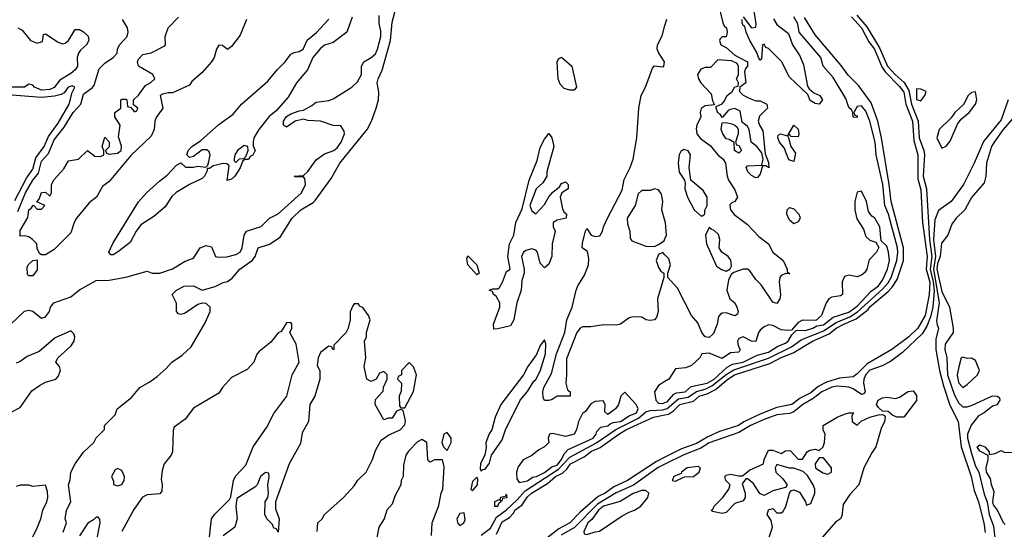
# Model space of a CAD drawing. Header units: inches. Extents: x 2348341 to 2479810, y 460419 to 613669.
# Tile 606 of 656: x 2446947 to 2451606, y 566540 to 568949. Entities that reach past the tile are written whole.
import ezdxf

# ---------------------------------------------------------------- set-up
doc = ezdxf.new("R2010")
doc.units = ezdxf.units.IN
doc.header["$MEASUREMENT"] = 0
doc.layers.add('C4546', color=7, linetype='Continuous')
doc.layers.add('C4556', color=7, linetype='Continuous')

msp = doc.modelspace()

# ---------------------------------------------------------------- linework, layer by layer
at = {"layer": 'C4546', "color": 2}
for points, elevation in [([(2447153.6, 566526.4), (2447168.7, 566570), (2447162, 566590), (2447168.7, 566630), (2447188.7, 566670), (2447178, 566750), (2447186, 566774), (2447189.7, 566810), (2447209.8, 566850.2), (2447250, 566904.9), (2447298, 566950), (2447310, 566972), (2447348, 567012), (2447348.7, 567030), (2447399, 567081), (2447409.2, 567110), (2447476.6, 567163.4), (2447516, 567210), (2447563.3, 567236.7), (2447597.1, 567262.9), (2447640.5, 567299.5), (2447667.3, 567330), (2447716.6, 567363.4), (2447758, 567402), (2447824.7, 567515.3), (2447848.7, 567570), (2447848, 567590), (2447830, 567608), (2447810, 567608.7), (2447790, 567602), (2447730, 567561.2), (2447710, 567555.3), (2447698, 567558), (2447689.1, 567569.1), (2447689, 567609), (2447669.2, 567650), (2447690, 567671), (2447726, 567690), (2447770, 567690.8), (2447810.9, 567670.9), (2447872.1, 567687.9), (2447910, 567706.8), (2447930, 567710.8), (2447952.3, 567727.7), (2447989.2, 567770), (2448048.2, 567811.8), (2448062, 567830), (2448075.3, 567870), (2448130, 567887.3), (2448179.3, 567920.7), (2448237, 568010), (2448278, 568050), (2448335.8, 568084.2), (2448345.6, 568094.4), (2448421.1, 568198.9), (2448462, 568270), (2448590.8, 568429.2), (2448611, 568469), (2448633.3, 568530), (2448644.2, 568570), (2448647, 568607), (2448639.3, 568650), (2448643.7, 568670), (2448662.9, 568710), (2448702, 568850), (2448710, 568938), (2448739.2, 569050)], 18), ([(2446905.2, 567510), (2446970, 567571), (2446990, 567576), (2447010, 567571.3), (2447050, 567538), (2447070, 567544.7), (2447088.7, 567570), (2447093.2, 567590), (2447109, 567610), (2447190, 567639.3), (2447230, 567672.2), (2447310, 567715.5), (2447370, 567717.4), (2447450, 567731.8), (2447550, 567761), (2447574, 567750), (2447611.1, 567751.1), (2447670, 567770.8), (2447730, 567806.8), (2447770, 567822), (2447802, 567870), (2447830, 567881), (2447854.8, 567874.8), (2447874, 567830), (2447886.4, 567826.4), (2447928, 567828), (2447970, 567839.3), (2447990, 567850.8), (2448000.7, 567870), (2448009.2, 567930), (2448021.2, 567950), (2448089.4, 567970.6), (2448129.5, 568010.5), (2448170, 568030.6), (2448281.2, 568130), (2448299, 568170), (2448296.4, 568196.4), (2448290, 568206), (2448250, 568206), (2448246, 568210), (2448290, 568212), (2448310, 568231.3), (2448350, 568286.8), (2448390, 568314.8), (2448434, 568330), (2448450, 568342.8), (2448469, 568370), (2448484, 568410), (2448482, 568422), (2448467.3, 568447.3), (2448430, 568448.7), (2448370, 568469.3), (2448310, 568473.2), (2448290, 568479), (2448250, 568469.2), (2448210, 568441.2), (2448195.3, 568450), (2448195.3, 568470), (2448209.2, 568490.8), (2448230, 568504.7), (2448270, 568518.8), (2448290, 568521), (2448330, 568542.8), (2448350, 568559.1), (2448410, 568567.7), (2448430, 568575.5), (2448519.3, 568630), (2448544.9, 568655.1), (2448564.5, 568690), (2448565.1, 568730), (2448575.1, 568750), (2448610, 568770.4), (2448630, 568788.2), (2448640.5, 568810), (2448656.3, 568870), (2448656.3, 568896.3), (2448648.4, 568931.6), (2448648.4, 568968.4)], 22), ([(2446938.3, 568041.7), (2446974.8, 568130), (2447009, 568190), (2447036.7, 568223.3), (2447050, 568280.3), (2447083.7, 568316.3), (2447110, 568381.3), (2447158.5, 568441.5), (2447200.4, 568510), (2447236.3, 568550), (2447250, 568596.4), (2447291.5, 568628.5), (2447299.8, 568640.2), (2447323.8, 568716.2), (2447350, 568743), (2447389.2, 568770), (2447409.2, 568790), (2447409.6, 568810), (2447419.5, 568830), (2447455.1, 568870), (2447460.5, 568890), (2447457.4, 568910), (2447433.6, 568950)], 26), ([(2448020.7, 568950), (2447990, 568875.3), (2447950, 568822), (2447930, 568808), (2447907.3, 568827.3), (2447890, 568828), (2447878, 568810), (2447866.8, 568770), (2447854.8, 568750), (2447810, 568699), (2447762.4, 568657.6), (2447750, 568639), (2447670, 568604), (2447650, 568604), (2447622.8, 568597.2), (2447612, 568590), (2447624.7, 568530), (2447593.2, 568486.8), (2447586.8, 568470), (2447584, 568430), (2447570, 568399), (2447473.2, 568306.8), (2447370, 568184), (2447339.6, 568160.4), (2447311.3, 568110), (2447276.8, 568083.2), (2447216, 568010), (2447204.7, 567990), (2447190, 567942), (2447110, 567862), (2447070, 567838), (2447050, 567838), (2447042, 567842), (2447030, 567866), (2447028, 567890), (2447008, 567910), (2446990, 567922), (2446970, 567928), (2446950, 567926), (2446948.9, 567928.9), (2446950, 567952), (2446986.6, 568013.4), (2446990, 568050.8), (2447002, 568058), (2447012, 568072), (2447030, 568054), (2447050, 568054), (2447066, 568070), (2447028, 568088), (2447039, 568101), (2447050, 568132), (2447070, 568134), (2447090, 568114), (2447098, 568130), (2447098, 568170), (2447110, 568194), (2447156, 568244), (2447178, 568282), (2447226, 568290), (2447268.9, 568331.1), (2447303.6, 568303.6), (2447330, 568302), (2447346, 568310), (2447346, 568330), (2447338, 568350), (2447350, 568394), (2447371.3, 568371.3), (2447371.3, 568348.7), (2447354, 568330), (2447358, 568318), (2447370, 568314), (2447410, 568318), (2447428, 568330), (2447428.4, 568351.6), (2447414.6, 568394.6), (2447422, 568450), (2447398, 568490), (2447398, 568510), (2447426, 568530), (2447426, 568570), (2447430, 568574), (2447450, 568574), (2447454, 568570), (2447458, 568538), (2447474, 568534), (2447490, 568514), (2447502, 568518), (2447506, 568530), (2447486, 568546), (2447486, 568570), (2447510, 568592), (2447542, 568638), (2447568.4, 568651.6), (2447586, 568670), (2447578, 568690), (2447509.3, 568729.3), (2447505.2, 568750), (2447510, 568762), (2447530, 568784.7), (2447570, 568792), (2447634.6, 568825.4), (2447638, 568830), (2447635.3, 568870), (2447649.4, 568910), (2447699.1, 568960.9)], 22), ([(2448519.8, 568960.2), (2448494.8, 568890), (2448430, 568841.2), (2448390, 568829.2), (2448368.7, 568811.3), (2448334, 568770), (2448308.4, 568711.6), (2448256.3, 568650), (2448218, 568582), (2448161.1, 568518.9), (2448128.2, 568491.8), (2448078, 568430), (2448054.8, 568390), (2448051.3, 568371.3), (2448052, 568352), (2448062, 568330), (2448050, 568308.7), (2448038, 568302), (2448030, 568288.7), (2448012, 568288), (2448002, 568278), (2447990, 568248), (2447964.7, 568210), (2447950, 568195.3), (2447929.1, 568189.1), (2447938, 568258), (2447928, 568268), (2447910, 568268.7), (2447862, 568258), (2447846, 568246), (2447834, 568246), (2447834, 568234), (2447822, 568210), (2447810, 568198), (2447750, 568169.2), (2447688.4, 568131.6), (2447666.7, 568113.3), (2447635.8, 568064.2), (2447582, 568018), (2447521.3, 567978.7), (2447499.1, 567950), (2447470, 567896), (2447410, 567849.5), (2447390, 567837.2), (2447378, 567838), (2447369.3, 567849.3), (2447390, 567894.8), (2447510, 568087.3), (2447547.3, 568130), (2447610, 568187.7), (2447645.8, 568214.2), (2447690, 568261), (2447710, 568272), (2447732, 568252), (2447770, 568251.3), (2447790, 568256), (2447828, 568252), (2447838, 568262), (2447842, 568278), (2447849, 568310), (2447844, 568324), (2447833.2, 568333.2), (2447810, 568334), (2447770, 568302), (2447750, 568298), (2447738, 568310), (2447745.2, 568330), (2447761.2, 568350), (2447803.3, 568376.7), (2447890, 568453), (2447957.2, 568502.7), (2447996.2, 568550), (2448122, 568658), (2448166.6, 568713.4), (2448203.7, 568750), (2448230, 568786.8), (2448245.6, 568794.4), (2448270, 568798), (2448289.2, 568810), (2448307.4, 568852.6), (2448351.2, 568888.8), (2448410, 568950.7)], 22), ([(2446938, 568910), (2446958.8, 568898.8), (2446998, 568850), (2447030, 568838), (2447054.6, 568845.4), (2447060.4, 568879.6), (2447070, 568882), (2447130, 568842.8), (2447150, 568834.8), (2447162, 568838), (2447179, 568850), (2447210, 568902), (2447230, 568902), (2447250, 568892), (2447271, 568871), (2447274.8, 568850), (2447262.8, 568830), (2447234.9, 568805.1), (2447224.9, 568790), (2447219.3, 568770), (2447220.4, 568730), (2447210, 568712.7), (2447190, 568694), (2447136.9, 568663.1), (2447110, 568628.3), (2447090, 568619.1), (2447050, 568615.8), (2447017.2, 568630), (2447010, 568639), (2446990, 568644), (2446970.3, 568629.7), (2446910.2, 568629.8)], 26), ([(2450000, 567837.9), (2449990, 567849), (2449970, 567839), (2449959.1, 567810), (2449970, 567778), (2449980.5, 567760.5), (2449994, 567750), (2449994, 567730), (2449964.9, 567630), (2449967.3, 567570), (2449959.5, 567540.5), (2449950, 567529.4), (2449930, 567526.6), (2449909.4, 567529.4), (2449890, 567542), (2449850, 567544), (2449830, 567539), (2449790, 567509.2), (2449770, 567505.2), (2449710, 567507.3), (2449650, 567497), (2449610, 567497), (2449598.8, 567490), (2449583, 567470), (2449533.8, 567346.2), (2449534.9, 567270), (2449530.7, 567230), (2449539.6, 567199.6), (2449551, 567190), (2449551.3, 567170), (2449490, 567168.7), (2449466.4, 567153.6), (2449450, 567149), (2449430, 567148.7), (2449423.7, 567163.7), (2449422.9, 567190), (2449427.8, 567210), (2449463.3, 567276.7), (2449487.1, 567370), (2449526, 567470), (2449535.6, 567530), (2449560.7, 567590), (2449580.5, 567670), (2449588.5, 567691.5), (2449619.4, 567740.6), (2449638.4, 567790), (2449640.2, 567820.2), (2449633.2, 567853.2), (2449609.2, 567870), (2449610, 567894), (2449624, 567950), (2449630, 567962), (2449651, 567931), (2449670, 567924.7), (2449692.3, 567927.7), (2449705.2, 567950), (2449709.4, 567970), (2449727.6, 568010), (2449796.9, 568143.1), (2449806.6, 568193.4), (2449836, 568250), (2449849.6, 568290), (2449866.3, 568390), (2449876.2, 568530), (2449888, 568590), (2449907.8, 568630), (2449940.5, 568719.5), (2449950, 568730.5), (2449990, 568726), (2449995.3, 568730), (2449997.2, 568750), (2449970, 568794), (2449963.6, 568810), (2449964.2, 568830), (2449986.7, 568873.3), (2450000, 568921.9)], 14), ([(2446925.1, 568094.9), (2446980.4, 568199.6), (2447010, 568242.4), (2447024, 568296), (2447062.8, 568350), (2447083.1, 568396.9), (2447130, 568460.3), (2447182.2, 568550), (2447195.1, 568604.9), (2447208.7, 568630), (2447195.6, 568635.6), (2447176, 568630), (2447157.5, 568602.5), (2447144.1, 568595.9), (2447112.8, 568587.2), (2447050, 568581), (2446830, 568598.6)], 30), ([(2450000, 567999.8), (2449985.1, 568050), (2449989.5, 568090), (2449984.1, 568124.1), (2449970, 568144), (2449950, 568149.2), (2449930, 568141.2), (2449890, 568142), (2449874, 568126), (2449859.1, 568070), (2449820.7, 568010), (2449823.4, 567983.4), (2449834, 567950), (2449836, 567916), (2449844, 567904), (2449910, 567878), (2449950, 567877.3), (2449970, 567886.8), (2449995.9, 567904.1), (2450000, 567913.7)], 14), ([(2448354, 566530), (2448358, 566570), (2448378, 566590), (2448389.3, 566610.7), (2448479.3, 566690), (2448530, 566746), (2448547.8, 566772.2), (2448586.6, 566810), (2448616, 566870), (2448630, 566912), (2448658, 566962), (2448694, 566986), (2448748, 567010), (2448770, 567034), (2448772.5, 567052.5), (2448762, 567102), (2448750, 567106), (2448730, 567098), (2448710, 567066), (2448690, 567066), (2448670, 567058), (2448628.7, 567130), (2448630, 567154), (2448667.3, 567192.7), (2448668.4, 567211.6), (2448686, 567250), (2448686, 567270), (2448670, 567286), (2448650, 567278), (2448634, 567250), (2448610, 567238), (2448589, 567249), (2448577.2, 567310), (2448585.2, 567350), (2448578, 567430), (2448588, 567450), (2448588, 567470), (2448606, 567530), (2448598, 567550), (2448570, 567588), (2448555.3, 567595.3), (2448550, 567606), (2448530, 567606), (2448523.6, 567596.4), (2448511.6, 567568.4), (2448511.3, 567530), (2448502, 567490), (2448491.1, 567468.9), (2448434, 567410), (2448434, 567390), (2448430, 567388), (2448422, 567402), (2448410, 567406), (2448370, 567375.3), (2448358.8, 567350), (2448354.4, 567314.4), (2448366.8, 567290), (2448367.3, 567250), (2448343, 567170), (2448320.5, 567130), (2448313.4, 567050), (2448283.7, 566996.3), (2448275.1, 566944.9), (2448222.8, 566850), (2448158, 566670), (2448157.5, 566637.5), (2448174.8, 566590), (2448170, 566526), (2448162, 566542), (2448150, 566546), (2448143.2, 566563.2), (2448116, 566590), (2448107.3, 566610), (2448109.4, 566670), (2448121.2, 566690), (2448125.2, 566710), (2448121.2, 566750), (2448128, 566788), (2448126, 566806), (2448110, 566808), (2448086.8, 566790), (2448071, 566750), (2448060.5, 566739.5), (2447974.4, 566685.6), (2447970.6, 566650), (2447976.3, 566590), (2447966, 566550), (2447910, 566509.4)], 18), ([(2447844, 566490), (2447855.3, 566590), (2447868.7, 566610), (2447939.5, 566680.5), (2447946.8, 566693.2), (2447958.7, 566770), (2447968.5, 566791.5), (2448016.6, 566843.4), (2448051.8, 566930), (2448116.9, 567023.1), (2448150, 567087.3), (2448211.6, 567170), (2448237, 567270), (2448269.5, 567330.5), (2448255.5, 567415.5), (2448226, 567470), (2448235.3, 567490), (2448235.3, 567510), (2448230, 567518), (2448210, 567515.3), (2448184.7, 567475.3), (2448170, 567468), (2448134.8, 567425.2), (2448079.8, 567380.2), (2448070, 567368), (2448054.8, 567330), (2448024.1, 567295.9), (2447950, 567257.2), (2447906.8, 567210), (2447890, 567184), (2447770, 567112.7), (2447730, 567061.2), (2447678, 567022), (2447673.7, 567006.3), (2447670, 566906), (2447664.7, 566890), (2447630.6, 566849.4), (2447622, 566818), (2447616, 566776), (2447622, 566750), (2447619.6, 566720.4), (2447610, 566708), (2447550, 566702.7), (2447528.2, 566691.8), (2447487.2, 566632.8), (2447430.8, 566530)], 18), ([(2446907, 567093), (2446950, 567116), (2447005.6, 567194.4), (2447040.7, 567219.3), (2447070, 567234.8), (2447118, 567250), (2447130, 567262), (2447141.2, 567290), (2447135.3, 567310), (2447118, 567330), (2447128, 567350), (2447190, 567406), (2447205.2, 567430), (2447209, 567450), (2447204, 567464), (2447190, 567478), (2447115.2, 567444.8), (2447038.8, 567381.2), (2446983.4, 567356.6), (2446950, 567333.2), (2446930, 567325.2)], 22), ([(2450000, 567238.4), (2449970, 567219), (2449950.6, 567190), (2449957.6, 567150), (2449970, 567136.4), (2449990, 567134.6), (2450000, 567138.9)], 18), ([(2449130, 566512.7), (2449174.9, 566545.1), (2449203, 566597), (2449250, 566632), (2449300.6, 566679.4), (2449338, 566722), (2449495.9, 566824.1), (2449550, 566880.2), (2449672.9, 566947.1), (2449767.6, 567012.4), (2449875.1, 567064.9), (2449910, 567095.8), (2449930, 567102.2), (2449990, 567104.2), (2450000, 567107.9)], 14), ([(2449202.8, 566517.2), (2449230, 566574.9), (2449264.1, 566595.9), (2449283.7, 566616.3), (2449289.7, 566630), (2449324.9, 566655.1), (2449350, 566692.9), (2449368.3, 566710), (2449444, 566756), (2449483, 566790), (2449515.4, 566804.6), (2449536, 566824), (2449554, 566850), (2449618, 566882), (2449652, 566910), (2449693.7, 566926.3), (2449781.1, 566990), (2449815.6, 567010), (2449946, 567070), (2450000, 567080.3)], 10), ([(2448895.1, 566510), (2448899.3, 566570), (2448930, 566652), (2448940.9, 566710), (2448949.2, 566730), (2448954.8, 566834.8), (2448948, 566868), (2448910, 566868.7), (2448890, 566858), (2448882, 566862), (2448878, 566870), (2448874, 566950), (2448850, 566964), (2448830, 566952.7), (2448787.3, 566910), (2448774.8, 566890), (2448763.6, 566843.6), (2448762, 566790), (2448752, 566770), (2448751.3, 566750), (2448722.8, 566697.2), (2448710, 566658), (2448684.7, 566630), (2448671.3, 566590), (2448646, 566550), (2448627.7, 566452.3)], 18), ([(2450000, 566881.3), (2449959.3, 566860.7), (2449823, 566770), (2449758.8, 566741.2), (2449717.6, 566710), (2449684.2, 566695.8), (2449598.5, 566621.5), (2449550.3, 566570), (2449497.6, 566542.4), (2449442, 566498)], 10), ([(2450000, 566847.8), (2449967.8, 566832.2), (2449851.2, 566748.8), (2449770, 566712.7), (2449681.4, 566658.6), (2449572.1, 566547.9), (2449508.3, 566511.7)], 14), ([(2446926.6, 566270), (2446957.1, 566322.9), (2446993, 566470), (2447031.3, 566550), (2447047, 566590), (2447056.2, 566630), (2447075.6, 566670), (2447080.7, 566690), (2447078.9, 566718.9), (2447070, 566748), (2447010, 566742), (2446990, 566748), (2446950, 566748), (2446930, 566742)], 22), ([(2447312.7, 566490), (2447328, 566570), (2447327.3, 566587.3), (2447318, 566598), (2447310, 566598), (2447296, 566584), (2447270, 566568.7), (2447230.7, 566509.3)], 18)]:
    msp.add_lwpolyline(points, dxfattribs=dict(at, elevation=elevation))
for points, elevation in [([(2449550, 568615.3), (2449524, 568624), (2449504, 568644), (2449495.3, 568670), (2449489.4, 568750), (2449496.4, 568763.6), (2449510, 568772), (2449558.8, 568730), (2449581, 568630), (2449570, 568615.3)], 14), ([(2449390, 568031.3), (2449430, 568076), (2449450, 568112), (2449470, 568134), (2449500.4, 568159.6), (2449510, 568174), (2449530, 568182), (2449542, 568170), (2449542, 568150), (2449512, 568130), (2449504.7, 568110), (2449514.8, 568054.8), (2449521, 568041), (2449534, 568030), (2449532, 568010), (2449490, 568002), (2449472, 567990), (2449472, 567970), (2449481, 567950), (2449466.8, 567890), (2449464.9, 567830), (2449450, 567794), (2449430, 567775.3), (2449410, 567798), (2449397.2, 567850), (2449390, 567859), (2449370, 567865.2), (2449342, 567858), (2449330.7, 567849.3), (2449321, 567830), (2449334, 567770), (2449334, 567750), (2449323.5, 567716.5), (2449319.1, 567670), (2449298.8, 567610), (2449284.7, 567530), (2449270, 567502), (2449210, 567488), (2449190, 567486), (2449189.3, 567509.3), (2449219, 567590), (2449219, 567610), (2449201.5, 567641.5), (2449189.2, 567650), (2449184, 567664), (2449169.2, 567670.8), (2449184, 567676), (2449210, 567676), (2449217.5, 567682.5), (2449232.3, 567707.7), (2449250, 567758), (2449268, 567770), (2449256, 567830), (2449264.7, 567890), (2449285.1, 567930), (2449294, 567990), (2449324.7, 568055.3), (2449358, 568190), (2449396.2, 568283.8), (2449410, 568344.7), (2449430, 568384.7), (2449450.9, 568410.9), (2449464.7, 568390), (2449474.8, 568350), (2449441, 568230), (2449441, 568210), (2449422.8, 568177.2), (2449390.7, 568149.3), (2449361, 568070), (2449370, 568044.7)], 14), ([(2448010, 568354), (2447978, 568330), (2447966, 568310), (2447962, 568290), (2447962, 568282), (2447970, 568274), (2447988, 568292), (2448007.3, 568292.7), (2448018, 568302), (2448028.7, 568330), (2448026, 568350)], 22), ([(2449110, 567742.7), (2449067.3, 567790), (2449062, 567818), (2449068, 567832), (2449110.4, 567790), (2449121, 567750)], 14), ([(2446990, 567738), (2446984.7, 567744.7), (2446983.1, 567776.9), (2446988, 567790), (2447008.9, 567811.1), (2447030, 567814), (2447030, 567766), (2447010, 567738)], 22), ([(2449430, 567435.3), (2449410, 567408.7), (2449393, 567367), (2449350.7, 567310), (2449330.6, 567269.4), (2449224, 567130), (2449197.3, 567070), (2449180.7, 567010), (2449168.6, 566991.4), (2449153.4, 566950), (2449154.8, 566925.2), (2449147.3, 566892.7), (2449127.3, 566850), (2449125.4, 566825.4), (2449130, 566814), (2449138, 566822), (2449150, 566824.7), (2449170, 566852), (2449179, 566890), (2449230, 566962.8), (2449246, 567010), (2449315.1, 567150), (2449350, 567190.7), (2449380.4, 567239.6), (2449390, 567248.2), (2449410, 567286.8), (2449434.7, 567370), (2449437.2, 567417.2)], 18), ([(2448790, 567328), (2448754, 567290), (2448754, 567270), (2448738, 567262), (2448734, 567250), (2448754, 567230), (2448752.7, 567192.7), (2448742, 567170), (2448743.6, 567123.6), (2448750, 567114), (2448770, 567114), (2448810, 567192), (2448825.2, 567270), (2448810, 567308)], 18), ([(2449810, 567188), (2449792, 567170), (2449781, 567130), (2449766, 567110), (2449730, 567082), (2449715.3, 567095.3), (2449718, 567130), (2449708, 567148), (2449670, 567144), (2449650, 567133.2), (2449623.5, 567096.5), (2449610, 567088), (2449591, 567050), (2449581, 567010), (2449570, 566989), (2449530, 566979), (2449470, 566993.2), (2449454, 566990), (2449446.8, 566970), (2449451.3, 566950), (2449431, 566930), (2449403.8, 566916.2), (2449370, 566889), (2449330, 566868.7), (2449305.5, 566834.5), (2449297.3, 566810), (2449298.8, 566778.8), (2449310, 566761), (2449350, 566769.1), (2449374.1, 566785.9), (2449392.3, 566790), (2449430, 566808.6), (2449465.4, 566834.6), (2449490, 566843.6), (2449510.5, 566870), (2449523, 566897), (2449542.3, 566917.7), (2449659.7, 566970), (2449675.1, 566990), (2449677.5, 567002.5), (2449697.2, 567022.8), (2449730, 567028.5), (2449741, 567039), (2449755.4, 567044.6), (2449790, 567050.3), (2449830, 567075.8), (2449865.6, 567090), (2449872.7, 567110), (2449864.5, 567130)], 18), ([(2448970, 566998), (2448954, 566990), (2448944.7, 566950), (2448952, 566930), (2448970, 566912), (2448988.7, 566950), (2448988, 566970)], 18), ([(2447410, 566828), (2447399.6, 566820.4), (2447382, 566790), (2447392, 566768), (2447392, 566752), (2447410, 566746), (2447430, 566752), (2447442, 566770), (2447444, 566790), (2447430, 566818)], 18), ([(2449110, 566786), (2449090, 566766), (2449082, 566730), (2449090, 566722), (2449114, 566750), (2449115.3, 566775.3)], 18), ([(2449250, 566706), (2449244.7, 566695.3), (2449222, 566690), (2449219.6, 566680.4), (2449194, 566670), (2449194, 566650), (2449210, 566648.7), (2449215.3, 566664.7), (2449226, 566670), (2449222, 566678), (2449230, 566674), (2449233.6, 566686.4), (2449254, 566690)], 18), ([(2449910, 566724), (2449890, 566722.7), (2449850, 566709.6), (2449788.5, 566671.5), (2449709.1, 566650), (2449685.2, 566630), (2449653.6, 566586.4), (2449634.9, 566570), (2449616, 566530), (2449618, 566518), (2449630, 566516), (2449670, 566528.2), (2449690, 566530.6), (2449796.9, 566603.1), (2449830, 566621.6), (2449856, 566630), (2449886.6, 566650), (2449919.3, 566690), (2449924, 566710)], 18), ([(2449050, 566618), (2449030, 566614), (2449016, 566590), (2449018, 566570), (2449030, 566558), (2449048, 566570), (2449055.3, 566584.7)], 18)]:
    msp.add_lwpolyline(points, close=True, dxfattribs=dict(at, elevation=elevation))
at = {"layer": 'C4556', "color": 2}
for points, elevation in [([(2450250, 569032), (2450274, 568934), (2450279.6, 568919.6), (2450290.7, 568910), (2450294.8, 568890), (2450290, 568868), (2450270, 568868), (2450262, 568858), (2450258, 568850), (2450264.7, 568830), (2450290, 568818), (2450330, 568782), (2450391.3, 568750), (2450390.8, 568730), (2450381, 568719), (2450376.9, 568703.1), (2450382, 568650), (2450354, 568630), (2450352, 568610), (2450370, 568592), (2450398, 568578), (2450430, 568566), (2450450, 568564.7), (2450482, 568550), (2450484.7, 568530), (2450447.5, 568492.5), (2450440.7, 568470), (2450446.8, 568450), (2450463, 568423), (2450474.8, 568314.8), (2450490, 568274), (2450491.1, 568248.9), (2450478, 568258), (2450462, 568258), (2450450, 568218), (2450437.3, 568202.7), (2450430, 568201.2), (2450410, 568212.7), (2450392.7, 568230), (2450384, 568250), (2450390, 568258), (2450458, 568262), (2450464, 568290), (2450459, 568319), (2450435.3, 568350), (2450408.7, 568370), (2450398, 568430), (2450390, 568444), (2450365.2, 568465.2), (2450356.5, 568516.5), (2450330, 568529), (2450310, 568525.2), (2450299.8, 568520.2), (2450270, 568486), (2450262, 568502), (2450250, 568508.7), (2450242, 568530), (2450242, 568538), (2450270, 568551.3), (2450279.3, 568560.7), (2450294, 568590), (2450318, 568610), (2450330, 568632), (2450346, 568634), (2450348, 568650), (2450339, 568670), (2450348.7, 568690), (2450347.3, 568727.3), (2450342, 568742), (2450315.3, 568755.3), (2450250, 568759), (2450216.3, 568723.7), (2450190, 568722.7), (2450170, 568715.3), (2450154.8, 568690), (2450158.8, 568670), (2450170.5, 568650.5), (2450219.1, 568599.1), (2450225.4, 568565.4), (2450234, 568546), (2450190, 568541.2), (2450170.8, 568529.2), (2450166.8, 568510), (2450170.5, 568489.5), (2450150.7, 568450), (2450147.1, 568432.9), (2450150.7, 568410), (2450167.9, 568387.9), (2450214.7, 568354.7), (2450250, 568310.8), (2450274.8, 568290), (2450286.8, 568270), (2450294, 568210), (2450300.7, 568190), (2450330, 568144.7), (2450342.8, 568110), (2450331.3, 568090), (2450316, 568084), (2450306.4, 568073.6), (2450310.8, 568050), (2450327.7, 568027.7), (2450390, 567981), (2450444.4, 567924.4), (2450490.7, 567890), (2450511, 567850), (2450559.1, 567810), (2450578, 567770), (2450578, 567758), (2450591.6, 567748.4), (2450570, 567749), (2450550, 567739), (2450542.8, 567730), (2450540.7, 567710), (2450547.3, 567650), (2450542.8, 567630), (2450530, 567608), (2450510, 567614), (2450455.1, 567695.1), (2450430, 567721.2), (2450401.6, 567761.6), (2450390, 567769.4), (2450370, 567769.5), (2450325.4, 567754.6), (2450314.4, 567745.6), (2450300.5, 567719.5), (2450293.4, 567670), (2450306.8, 567630), (2450330.6, 567610), (2450340.7, 567590), (2450346, 567570), (2450343.6, 567556.4), (2450330, 567549.4), (2450290, 567562.7), (2450270, 567562), (2450262.8, 567557.2), (2450254, 567546), (2450247.3, 567510), (2450230, 567465.2), (2450210, 567447.3), (2450190, 567449.6), (2450175.1, 567470), (2450155.3, 567515.3), (2450126, 567550), (2450060.1, 567680.1), (2450014, 567730), (2450013.2, 567750), (2450026, 567790), (2450018, 567818), (2450000, 567837.9)], 14), ([(2450370, 568962), (2450410, 568911.3), (2450430, 568914), (2450431.8, 568930), (2450422, 568990)], 14), ([(2450908.1, 568970), (2450955.5, 568915.5), (2451015.1, 568815.2), (2451053.6, 568730), (2451089.3, 568689.3), (2451132.1, 568652.1), (2451153.5, 568613.5), (2451166.6, 568550), (2451197.6, 568470), (2451202.8, 568390), (2451224.8, 568330), (2451227.3, 568310), (2451221.7, 568210), (2451236.8, 568150), (2451251.5, 567910), (2451263, 567830), (2451255.4, 567770), (2451269.2, 567710), (2451273.5, 567666.5), (2451268.1, 567590), (2451256.3, 567543.7), (2451239.1, 567500.9), (2451216.6, 567463.4), (2451123.5, 567376.5), (2451067.5, 567332.5), (2451027.5, 567312.5), (2450970, 567292.5), (2450950, 567272.1), (2450940.2, 567250), (2450938.9, 567230), (2450947.3, 567190), (2450939, 567181), (2450930, 567177), (2450890, 567204.2), (2450870, 567212.1), (2450817.1, 567217.1), (2450790, 567211.4), (2450741.5, 567190), (2450701.9, 567158.1), (2450651.6, 567130), (2450610, 567094.8), (2450590, 567087), (2450530, 567080.7), (2450470, 567059.1), (2450404.6, 567030), (2450350, 566996.8), (2450210, 566948.2), (2450170, 566922.9), (2450090, 566891.4), (2450000, 566847.8)], 14), ([(2450000, 567107.9), (2450010, 567111.5), (2450063.8, 567156.2), (2450110, 567165.3), (2450149.4, 567190.6), (2450190, 567202), (2450221.2, 567218.8), (2450290, 567272.1), (2450326.3, 567293.7), (2450490.3, 567349.7), (2450598.1, 567401.9), (2450644.2, 567435.8), (2450750, 567477.8), (2450810, 567517.8), (2450875.1, 567544.9), (2450911.7, 567568.3), (2451030, 567675.3), (2451055.6, 567704.4), (2451070.4, 567729.6), (2451097.6, 567810), (2451102.1, 567850), (2451099.9, 567870), (2451058.1, 568030), (2451039.8, 568070), (2451031.3, 568170), (2450999.3, 568310), (2450994.2, 568370), (2450970, 568469.2), (2450950, 568516), (2450930, 568541.2), (2450910, 568538), (2450894, 568510), (2450898, 568498), (2450910, 568494), (2450910, 568486), (2450890, 568488.7), (2450889.3, 568510), (2450883.2, 568523.2), (2450870, 568534), (2450855.8, 568575.8), (2450796, 568676), (2450748.3, 568730), (2450736.9, 568770), (2450635.1, 568890), (2450629.2, 568930), (2450610, 568962.7)], 14), ([(2450882, 568962), (2450930, 568911.3), (2450965.1, 568845.1), (2450991.4, 568810), (2451026.3, 568726.3), (2451042.5, 568702.5), (2451110, 568633.8), (2451130, 568606), (2451140.2, 568550), (2451170.8, 568470), (2451177.7, 568377.7), (2451196.3, 568310), (2451196.8, 568196.8), (2451210, 568144.7), (2451219, 567990), (2451240.6, 567830), (2451235.3, 567770), (2451252.4, 567707.6), (2451250.6, 567649.4), (2451230.9, 567550), (2451195.8, 567490), (2451154.3, 567450), (2451074, 567390), (2450957.4, 567322.6), (2450910, 567275.1), (2450890, 567261.3), (2450825.1, 567254.9), (2450764.8, 567235.2), (2450725, 567215), (2450690, 567185.6), (2450640, 567160), (2450600.5, 567130), (2450530, 567115.1), (2450454.2, 567085.8), (2450372.8, 567047.2), (2450348, 567030), (2450258, 567002), (2450202.6, 566977.4), (2450150, 566946.2), (2450078.9, 566921.1), (2450000, 566881.3)], 10), ([(2450000, 567080.3), (2450016.5, 567083.5), (2450040.2, 567099.8), (2450070, 567130.2), (2450134.6, 567145.4), (2450161.7, 567170), (2450199.5, 567180.5), (2450239.1, 567200.9), (2450296.9, 567250), (2450329.7, 567270), (2450495.9, 567324.1), (2450550, 567352.5), (2450606.1, 567373.9), (2450698.4, 567430), (2450776.5, 567463.5), (2450809.8, 567490), (2450846.3, 567510), (2450905.1, 567534.9), (2450961.1, 567578.9), (2450970, 567591), (2451055.7, 567664.3), (2451075.3, 567684.7), (2451099, 567721), (2451128.1, 567810), (2451129.1, 567870), (2451069.8, 568090), (2451061.5, 568170), (2451025.3, 568390), (2451007, 568470), (2450975.5, 568555.6), (2450916.9, 568636.9), (2450866.8, 568686.8), (2450833.1, 568733.1), (2450710, 568877.6), (2450659.9, 568959.9)], 10), ([(2450000, 568921.9), (2450008.2, 568951.8)], 14), ([(2450512.9, 568952.9), (2450530, 568926.7), (2450584.4, 568884.4), (2450603.6, 568830), (2450637.6, 568777.6), (2450654.9, 568734.9), (2450674.4, 568634.4), (2450681.6, 568621.6), (2450703.8, 568603.8), (2450732.7, 568590), (2450744.9, 568570), (2450730, 568549.2), (2450710, 568552.7), (2450687.5, 568567.5), (2450675.5, 568595.5), (2450590, 568677.2), (2450551.7, 568751.7), (2450490, 568812.3), (2450477.2, 568817.2), (2450470, 568834), (2450462, 568830), (2450456.9, 568763.1), (2450450, 568758), (2450442, 568770), (2450434, 568794), (2450401.2, 568850), (2450383.7, 568890), (2450377.2, 568917.2), (2450370, 568922), (2450366, 568934), (2450365.2, 568950)], 14), ([(2451624.4, 568570), (2451590, 568476), (2451507.1, 568372.9), (2451463.1, 568270), (2451412.2, 568170), (2451353.4, 568090), (2451293.4, 568046.6), (2451277.4, 568002.6), (2451270.8, 567910), (2451280.5, 567830), (2451270.5, 567770), (2451297.5, 567610), (2451285.4, 567525.4), (2451287.1, 567507.1), (2451294.8, 567490), (2451282, 567438), (2451280.8, 567390), (2451299.2, 567290), (2451318, 567218), (2451347.5, 567127.5), (2451387, 567050), (2451401.3, 566930), (2451448.2, 566790), (2451463.4, 566723.4), (2451483.9, 566670), (2451509, 566570), (2451515.5, 566524.5)], 18), ([(2451651.8, 568490), (2451600.2, 568430), (2451556.9, 568370), (2451544.4, 568350), (2451522, 568270), (2451518.8, 568210), (2451510, 568178), (2451450, 568109), (2451418, 568050), (2451377.3, 568010), (2451357.1, 567982.9), (2451338, 567930), (2451307.6, 567892.4), (2451302.5, 567830), (2451290, 567796.3), (2451286.8, 567770), (2451310, 567664.4), (2451345.7, 567590), (2451362.9, 567490), (2451363.2, 567470), (2451325.6, 567414.4), (2451323.9, 567390), (2451333.4, 567350), (2451337.1, 567270), (2451370, 567174), (2451390, 567136.4), (2451410, 567119.5), (2451430, 567119.5), (2451453.8, 567126.2), (2451550, 567171), (2451574, 567170), (2451582, 567162), (2451584.7, 567150), (2451570, 567129), (2451550, 567122), (2451511, 567090), (2451483.6, 567076.4), (2451448, 567032), (2451431.8, 566990), (2451431.8, 566970), (2451450, 566898.8), (2451470, 566838), (2451485.7, 566810), (2451510, 566706.8), (2451524.9, 566670), (2451534, 566610), (2451554.7, 566554.7), (2451570, 566416)], 22), ([(2450000, 567138.9), (2450010, 567143.2), (2450041.9, 567178.1), (2450054.6, 567185.4), (2450095.1, 567190), (2450124.4, 567215.6), (2450199.7, 567230), (2450233, 567250), (2450293.6, 567306.4), (2450319.4, 567320.6), (2450369.3, 567330), (2450436.2, 567363.8), (2450490, 567377.7), (2450534.7, 567405.3), (2450570, 567419.5), (2450583.6, 567430), (2450600.5, 567459.5), (2450620.9, 567479.1), (2450670, 567481.7), (2450699.3, 567490), (2450718, 567502), (2450750, 567506.7), (2450796.6, 567543.4), (2450870, 567565.8), (2450910, 567594.4), (2450975, 567665), (2451010, 567690.4), (2451030, 567717.1), (2451052.5, 567770), (2451062, 567810), (2451058, 567850), (2451050, 567878), (2451023.1, 567903.1), (2451017.2, 567970), (2450993.2, 568010), (2450979.5, 568019.5), (2450963, 568043), (2450953.3, 568090), (2450930, 568139), (2450910, 568134), (2450899.1, 568090), (2450899.1, 568050), (2450908, 568008), (2450938.8, 567958.8), (2450950, 567924.7), (2450970, 567906), (2450998, 567898), (2451011.6, 567871.6), (2451001, 567850), (2450965.8, 567814.2), (2450955.5, 567770), (2450945.8, 567754.2), (2450930, 567741.2), (2450910, 567733.2), (2450870, 567742), (2450850, 567735.3), (2450838, 567710), (2450840.7, 567650), (2450830, 567642.9), (2450790, 567637.6), (2450774.8, 567630), (2450763, 567610), (2450740.7, 567550), (2450713.4, 567526.6), (2450650, 567529.2), (2450630, 567517.2), (2450598, 567482), (2450579.9, 567480.1), (2450550, 567482.7), (2450510, 567503.7), (2450490, 567506), (2450470, 567497.2), (2450450, 567481.2), (2450442, 567470), (2450430, 567428), (2450410, 567429), (2450370, 567449.2), (2450350, 567442), (2450344, 567430), (2450346.8, 567406.8), (2450356, 567390), (2450350, 567378), (2450310, 567374), (2450270, 567347), (2450210, 567372), (2450174, 567370), (2450164.7, 567350), (2450126.4, 567313.6), (2450096.7, 567303.3), (2450050, 567299), (2450018, 567250), (2450000, 567238.4)], 18), ([(2450000, 567913.7), (2450007, 567930), (2450002.9, 567990), (2450000, 567999.8)], 14), ([(2450490, 566494), (2450508.7, 566550), (2450502, 566582), (2450484, 566610), (2450490, 566632), (2450510, 566638), (2450530, 566618), (2450550, 566618), (2450557.2, 566622.8), (2450572.7, 566647.3), (2450588.7, 566711.3), (2450596.4, 566723.6), (2450610, 566726), (2450635.9, 566715.9), (2450664.7, 566670), (2450670, 566654), (2450690, 566662), (2450709, 566710), (2450709, 566730), (2450702, 566750), (2450674, 566794), (2450653.6, 566813.6), (2450610, 566828.7), (2450588.9, 566828.9), (2450530, 566846), (2450522, 566830), (2450524.7, 566810), (2450558, 566778), (2450578, 566750), (2450570, 566738), (2450510, 566721.2), (2450470, 566699), (2450449.5, 566709.5), (2450418, 566758), (2450390, 566778), (2450382, 566778), (2450365.4, 566754.6), (2450378.8, 566710), (2450378.8, 566690), (2450370, 566675.3), (2450330, 566661.2), (2450290, 566619.3), (2450270, 566615.1), (2450224.7, 566624.7), (2450218, 566630), (2450226, 566634), (2450233.2, 566650), (2450274, 566690), (2450302, 566730), (2450308, 566750), (2450288, 566770), (2450284, 566790), (2450290, 566796), (2450310, 566801), (2450350, 566792), (2450367.3, 566792.7), (2450400.2, 566819.8), (2450466, 566850), (2450468.7, 566870), (2450490, 566913.4), (2450510, 566914), (2450550, 566898), (2450570, 566911), (2450592, 566912), (2450630, 566871.3), (2450650, 566872), (2450673.6, 566906.4), (2450685.2, 566914.8), (2450710, 566918), (2450730, 566912), (2450748, 566930), (2450755.3, 566950), (2450758, 566990), (2450748, 567010), (2450749.2, 567030), (2450815.3, 567070), (2450850, 567084), (2450870, 567091), (2450892, 567090), (2450883.6, 567076.4), (2450886, 567050), (2450910, 567032), (2450928.7, 567051.3), (2450969.3, 567070.7), (2451010, 567081), (2451030, 567082), (2451038, 567078), (2451042, 567070), (2451038, 567050), (2451022.8, 567017.2), (2450997.1, 566930), (2450978, 566902), (2450941.6, 566830), (2450918, 566750), (2450875.2, 566704.8), (2450842.5, 566657.5), (2450836.3, 566603.7), (2450830.6, 566589.4), (2450806.8, 566573.2), (2450734.8, 566490)], 14), ([(2451610, 566562.7), (2451601.2, 566570), (2451574, 566630), (2451554.9, 566654.9), (2451550.9, 566670), (2451557.4, 566717.4), (2451545.1, 566750), (2451540.1, 566780.1), (2451520.9, 566810), (2451519.6, 566830), (2451529.5, 566869.5), (2451529.2, 566889.2), (2451489.3, 566910), (2451477.2, 566930), (2451490, 566939.1), (2451512.7, 566930), (2451534, 566906), (2451534, 566894), (2451562, 566898), (2451590, 566912), (2451604.7, 566904.7), (2451650, 566903)], 22)]:
    msp.add_lwpolyline(points, dxfattribs=dict(at, elevation=elevation))
for points, elevation in [([(2451190, 568622), (2451190, 568571.3), (2451210, 568564.7), (2451229, 568590), (2451235.3, 568610), (2451210, 568621.2)], 18), ([(2451470, 568608), (2451450, 568605.2), (2451434.8, 568590), (2451412.5, 568547.5), (2451370.8, 568510), (2451354.2, 568485.8), (2451297.6, 568430), (2451286.8, 568390), (2451310, 568342), (2451330, 568350.8), (2451350, 568374.8), (2451384.2, 568455.8), (2451401.3, 568478.7), (2451439.3, 568510), (2451469.2, 568550), (2451476, 568570)], 18), ([(2450350, 568318), (2450329, 568330), (2450328, 568368), (2450303.1, 568383.1), (2450290, 568385.2), (2450273.2, 568410), (2450266.6, 568430), (2450270, 568462), (2450290, 568462.8), (2450316.3, 568456.3), (2450330.9, 568450.9), (2450341, 568441), (2450346, 568430), (2450346, 568410), (2450334, 568370), (2450338, 568358), (2450350, 568354), (2450362, 568330)], 14), ([(2450630, 568395.3), (2450596.4, 568396.4), (2450590, 568406), (2450582, 568402), (2450610, 568450.7), (2450630, 568431), (2450634, 568410)], 14), ([(2450610, 568278), (2450586.7, 568286.7), (2450563.7, 568343.7), (2450542.7, 568370), (2450534, 568390), (2450536.4, 568403.6), (2450546, 568410), (2450579.8, 568399.8), (2450584.7, 568390), (2450596, 568350), (2450617.3, 568317.3)], 14), ([(2450090, 568335.3), (2450074.8, 568325.2), (2450067.3, 568310), (2450062, 568270), (2450067.7, 568227.7), (2450092, 568190), (2450096, 568176), (2450094.8, 568150), (2450106.8, 568110), (2450138.8, 568050), (2450170, 568022), (2450178, 568022), (2450188, 568032), (2450188, 568048), (2450199, 568070), (2450199, 568110), (2450180.9, 568140.9), (2450122, 568190), (2450114, 568250), (2450121.2, 568310), (2450110, 568328.7)], 14), ([(2450610, 567984), (2450590, 568002), (2450577.2, 568030), (2450579, 568050), (2450590, 568061), (2450610, 568054.8), (2450634, 568030), (2450637.5, 568017.5), (2450639.1, 568010), (2450630, 567994)], 14), ([(2450210, 567966), (2450191.3, 567930), (2450196, 567890), (2450244.1, 567784.1), (2450267.7, 567767.7), (2450290, 567761), (2450309.3, 567770.7), (2450315.5, 567784.5), (2450312.5, 567812.5), (2450299, 567830), (2450269, 567850), (2450256, 567870), (2450259, 567910), (2450253.6, 567933.6), (2450233.2, 567953.2), (2450218, 567958)], 14), ([(2451410, 567354), (2451402, 567350), (2451390, 567308), (2451383.1, 567270), (2451385.7, 567250), (2451390.8, 567230), (2451410, 567210.8), (2451430, 567224), (2451479, 567270), (2451488.7, 567290), (2451470, 567338), (2451450, 567348.7), (2451430, 567348)], 26), ([(2451130, 567069.4), (2451098, 567070), (2451078, 567078), (2451056.4, 567096.4), (2451030, 567098), (2451010, 567115.3), (2451001.2, 567130), (2451009.2, 567150), (2451030, 567161), (2451050, 567164.7), (2451090, 567158), (2451110, 567164.7), (2451150, 567190.8), (2451174, 567194), (2451190, 567172), (2451190.4, 567149.6)], 14), ([(2450750, 566878), (2450730, 566878), (2450711.3, 566850), (2450712, 566830), (2450747.1, 566807.1), (2450770, 566801), (2450788, 566810), (2450788.7, 566830)], 14), ([(2450157.2, 566837.2), (2450104.7, 566830), (2450078, 566810), (2450076, 566804), (2450042, 566790), (2450034, 566770), (2450050, 566767.3), (2450092.5, 566787.5), (2450135.3, 566790), (2450161.2, 566810), (2450168, 566830)], 18)]:
    msp.add_lwpolyline(points, close=True, dxfattribs=dict(at, elevation=elevation))

doc.saveas('drawing.dxf')
